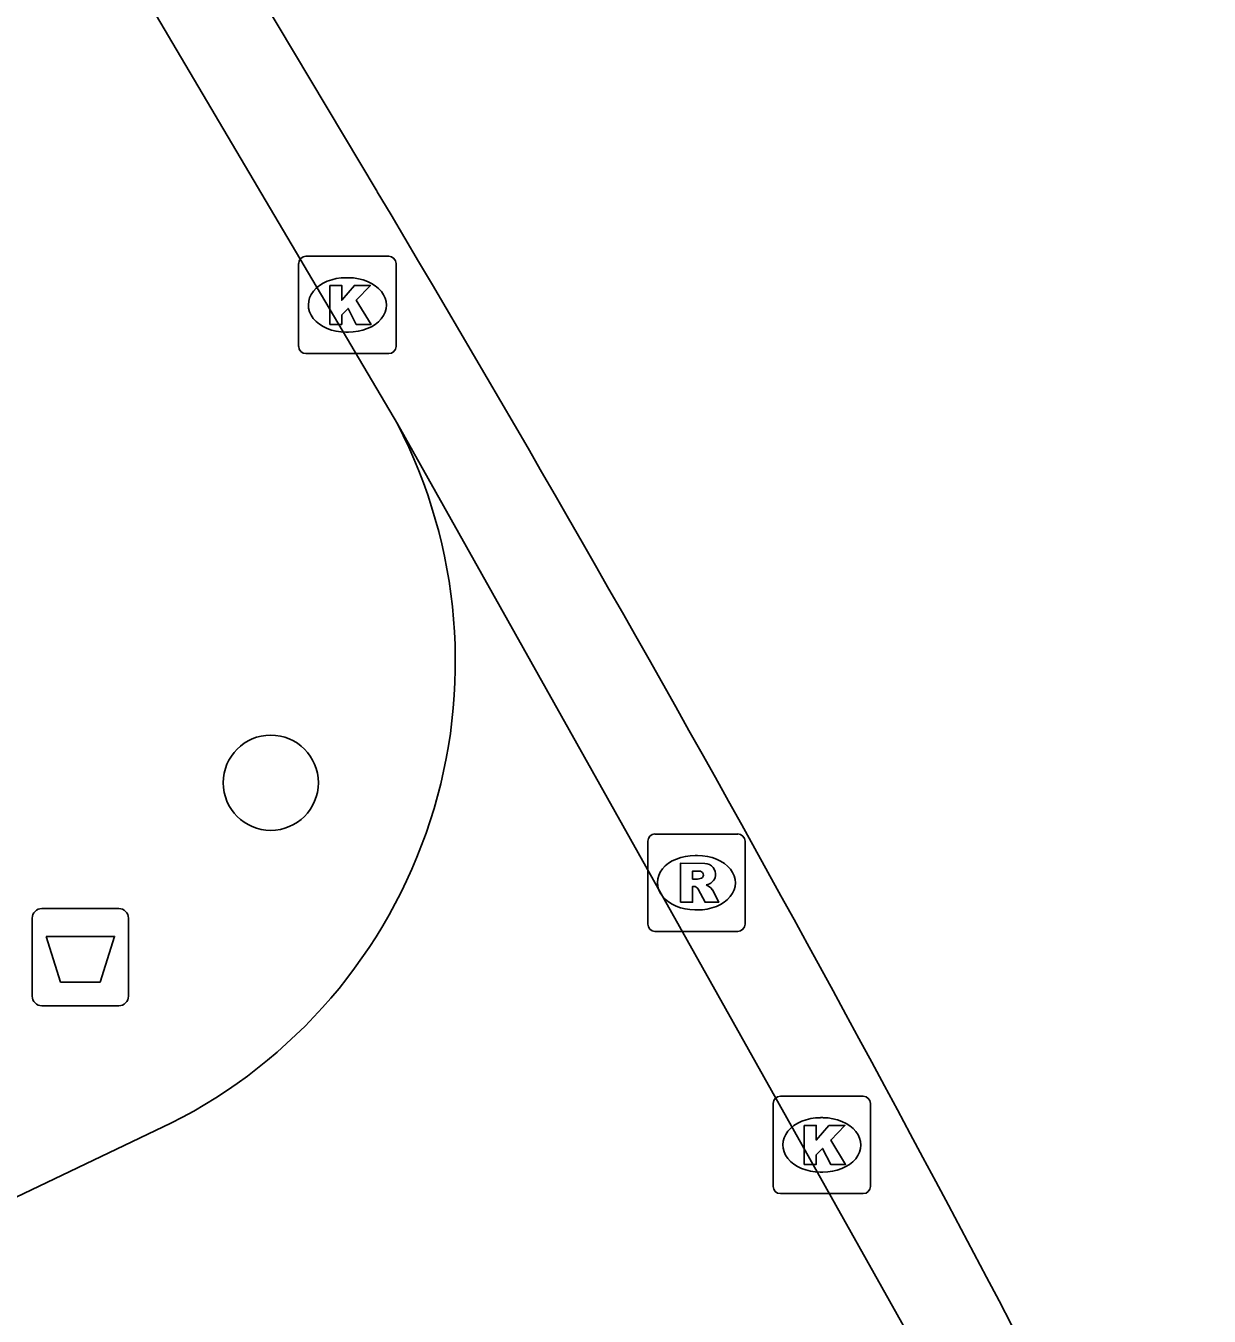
# Model space of a CAD drawing. Extents: x 160379 to 161131, y 383940 to 384849.
# Drawn here: x 161095.31 to 161107.47, y 384368.2 to 384381.46 of the extents above; entities that cross this region are included whole.
import ezdxf

# ---------------------------------------------------------------- set-up
doc = ezdxf.new("R2010")
doc.units = 0
for name, color, linetype in [('IMGEO_Afvalbak', 7, 'Continuous'), ('IMGEO_Boom', 7, 'Continuous'), ('IMGEO_Fietspad_gesloten', 7, 'Continuous'), ('IMGEO_Fietspad_open', 7, 'Continuous'), ('IMGEO_Kolk', 7, 'Continuous'), ('IMGEO_Rijbaan_lokaal_open', 7, 'Continuous'), ('IMGEO_Rioolput', 7, 'Continuous')]:
    doc.layers.add(name, color=color, linetype=linetype)

msp = doc.modelspace()

# ---------------------------------------------------------------- linework, layer by layer
at = {"layer": 'IMGEO_Afvalbak'}
for p, q in [((161095.472, 384372.393), (161096.262, 384372.393)), ((161096.262, 384372.393), (161095.472, 384372.393)), ((161095.372, 384371.493), (161095.372, 384372.293)), ((161095.372, 384372.293), (161095.372, 384371.493)), ((161096.362, 384372.293), (161096.362, 384371.493)), ((161096.362, 384371.493), (161096.362, 384372.293)), ((161096.262, 384371.393), (161095.472, 384371.393)), ((161095.472, 384371.393), (161096.262, 384371.393))]:
    msp.add_line(p, q, dxfattribs=at)
msp.add_lwpolyline([(161095.515, 384372.107), (161096.219, 384372.107), (161096.07, 384371.637), (161095.664, 384371.637), (161095.515, 384372.107)], dxfattribs=at)
for centre, start, end in [((161095.472, 384372.293), 90, 180), ((161095.472, 384372.293), 90, 180), ((161096.262, 384372.293), 0, 90), ((161096.262, 384372.293), 360, 90), ((161095.472, 384371.493), 180, 270), ((161095.472, 384371.493), 180, 270), ((161096.262, 384371.493), 270, 0), ((161096.262, 384371.493), 270, 0)]:
    msp.add_arc(centre, 0.1, start, end, dxfattribs=at)
at = {"layer": 'IMGEO_Boom'}
msp.add_circle((161097.825, 384373.685), 0.489, dxfattribs=at)
at = {"layer": 'IMGEO_Fietspad_gesloten'}
msp.add_lwpolyline([(161079.487, 384411.231), (161083.732, 384404.781), (161087.596, 384398.692), (161098.918, 384379.758)], dxfattribs=at)
msp.add_arc((160889.663, 384254.899), 243.675, 26.63924, 30.82377, dxfattribs=at)
at = {"layer": 'IMGEO_Fietspad_open'}
msp.add_lwpolyline([(161088.726, 384394.782), (161089.091, 384394.175), (161095.813, 384382.982), (161099.126, 384377.372)], dxfattribs=at)
at = {"layer": 'IMGEO_Kolk'}
for p, q in [((161098.111, 384378.168), (161098.111, 384379.02)), ((161098.186, 384379.094), (161099.038, 384379.094)), ((161099.112, 384379.02), (161099.112, 384378.168)), ((161098.599, 384378.874), (161098.624, 384378.874)), ((161098.622, 384378.314), (161098.597, 384378.314)), ((161099.038, 384378.094), (161098.186, 384378.094)), ((161102.988, 384369.538), (161102.988, 384370.39)), ((161103.063, 384370.464), (161103.915, 384370.464)), ((161103.989, 384370.39), (161103.989, 384369.538)), ((161103.476, 384370.244), (161103.501, 384370.244)), ((161103.499, 384369.684), (161103.474, 384369.684)), ((161103.915, 384369.464), (161103.063, 384369.464))]:
    msp.add_line(p, q, dxfattribs=at)
for points in [[(161098.111, 384378.168), (161098.111, 384379.02)], [(161098.186, 384379.094), (161099.038, 384379.094)], [(161099.112, 384379.02), (161099.112, 384378.168)], [(161098.432, 384378.794), (161098.555, 384378.794), (161098.555, 384378.643), (161098.685, 384378.794), (161098.849, 384378.794), (161098.703, 384378.643), (161098.856, 384378.394), (161098.704, 384378.394), (161098.619, 384378.558), (161098.555, 384378.491), (161098.555, 384378.394), (161098.432, 384378.394), (161098.432, 384378.794)], [(161099.038, 384378.094), (161098.186, 384378.094)], [(161102.988, 384369.538), (161102.988, 384370.39)], [(161103.063, 384370.464), (161103.915, 384370.464)], [(161103.989, 384370.39), (161103.989, 384369.538)], [(161103.309, 384370.164), (161103.432, 384370.164), (161103.432, 384370.013), (161103.562, 384370.164), (161103.726, 384370.164), (161103.58, 384370.013), (161103.733, 384369.764), (161103.581, 384369.764), (161103.496, 384369.928), (161103.432, 384369.861), (161103.432, 384369.764), (161103.309, 384369.764), (161103.309, 384370.164)], [(161103.915, 384369.464), (161103.063, 384369.464)]]:
    msp.add_lwpolyline(points, dxfattribs=at)
for centre, start, end in [((161098.188, 384379.018), 91.552, 178.448), ((161098.188, 384379.018), 91.552, 178.448), ((161099.036, 384379.018), 1.552, 88.448), ((161099.036, 384379.018), 1.552, 88.448), ((161098.188, 384378.17), 181.552, 268.448), ((161098.188, 384378.17), 181.552, 268.448), ((161099.036, 384378.17), 271.552, 358.448), ((161099.036, 384378.17), 271.552, 358.448), ((161103.065, 384370.388), 91.552, 178.448), ((161103.065, 384370.388), 91.552, 178.448), ((161103.913, 384370.388), 1.552, 88.448), ((161103.913, 384370.388), 1.552, 88.448), ((161103.065, 384369.54), 181.552, 268.448), ((161103.065, 384369.54), 181.552, 268.448), ((161103.913, 384369.54), 271.552, 358.448), ((161103.913, 384369.54), 271.552, 358.448)]:
    msp.add_arc(centre, 0.0765, start, end, dxfattribs=at)
for centre, major_axis, ratio, start_param, end_param in [((161098.598, 384378.594), (-0.387, 0.002), 0.722429, 4.712389, 7.853982), ((161098.623, 384378.594), (-0.39, 0.002), 0.717154, 1.570796, 4.712389), ((161103.475, 384369.964), (-0.387, 0.002), 0.722429, 4.712389, 7.853982), ((161103.5, 384369.964), (-0.39, 0.002), 0.717154, 1.570796, 4.712389)]:
    msp.add_ellipse(centre, major_axis=major_axis, ratio=ratio, start_param=start_param, end_param=end_param, dxfattribs=at)
at = {"layer": 'IMGEO_Rijbaan_lokaal_open'}
for points in [[(161099.126, 384377.372), (161104.5, 384367.801), (161104.969, 384366.918)], [(161091.618, 384367.713), (161096.798, 384370.187)]]:
    msp.add_lwpolyline(points, dxfattribs=at)
msp.add_arc((161094.414, 384374.929), 5.308, 296.6941, 27.4003, dxfattribs=at)
at = {"layer": 'IMGEO_Rioolput'}
for p, q in [((161101.774, 384373.158), (161102.626, 384373.158)), ((161101.699, 384372.232), (161101.699, 384373.084)), ((161102.7, 384373.084), (161102.7, 384372.232)), ((161102.187, 384372.938), (161102.212, 384372.938)), ((161102.21, 384372.378), (161102.185, 384372.378)), ((161102.626, 384372.158), (161101.774, 384372.158))]:
    msp.add_line(p, q, dxfattribs=at)
for points in [[(161101.774, 384373.158), (161102.626, 384373.158)], [(161101.699, 384372.232), (161101.699, 384373.084)], [(161102.7, 384373.084), (161102.7, 384372.232)], [(161102.288, 384372.856), (161102.036, 384372.858), (161102.036, 384372.458)], [(161102.214, 384372.777), (161102.16, 384372.777), (161102.16, 384372.696)], [(161102.036, 384372.458), (161102.16, 384372.458), (161102.16, 384372.62), (161102.171, 384372.62)], [(161102.16, 384372.696), (161102.212, 384372.696)], [(161102.218, 384372.591), (161102.289, 384372.458), (161102.429, 384372.458), (161102.364, 384372.584)], [(161102.626, 384372.158), (161101.774, 384372.158)]]:
    msp.add_lwpolyline(points, dxfattribs=at)
for centre, radius, start, end in [((161101.776, 384373.082), 0.0765, 91.552, 178.448), ((161101.776, 384373.082), 0.0765, 91.552, 178.448), ((161102.624, 384373.082), 0.0765, 1.552, 88.448), ((161102.624, 384373.082), 0.0765, 1.552, 88.448), ((161102.22, 384372.681), 0.0964, 77.0061, 93.1865), ((161102.234, 384372.738), 0.0378, 276.6634, 79.6772), ((161102.287, 384372.746), 0.109, 350.3612, 89.416), ((161102.17, 384372.567), 0.0533, 26.0293, 88.6989), ((161102.196, 384372.885), 0.19, 274.7715, 282.9687), ((161102.285, 384372.746), 0.112, 277.5842, 350.9817), ((161102.269, 384372.531), 0.108, 29.5134, 73.7905), ((161101.776, 384372.234), 0.0765, 181.552, 268.448), ((161101.776, 384372.234), 0.0765, 181.552, 268.448), ((161102.624, 384372.234), 0.0765, 271.552, 358.448), ((161102.624, 384372.234), 0.0765, 271.552, 358.448)]:
    msp.add_arc(centre, radius, start, end, dxfattribs=at)
for centre, major_axis, ratio, start_param, end_param in [((161102.186, 384372.658), (-0.387, 0.002), 0.722429, 4.712389, 7.853982), ((161102.211, 384372.658), (-0.39, 0.002), 0.717154, 1.570796, 4.712389)]:
    msp.add_ellipse(centre, major_axis=major_axis, ratio=ratio, start_param=start_param, end_param=end_param, dxfattribs=at)

doc.saveas('drawing.dxf')
